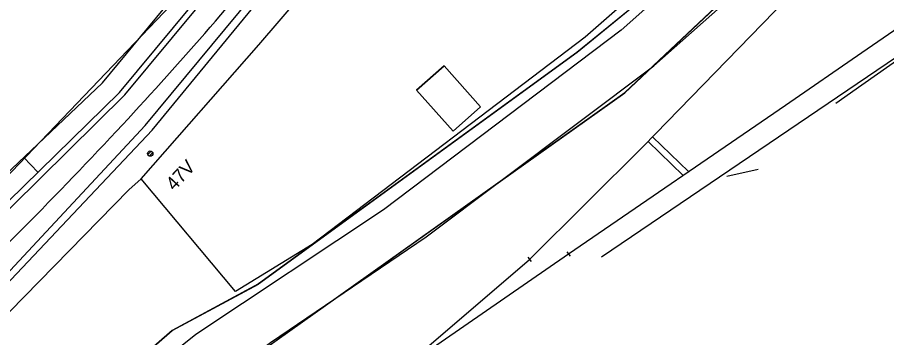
# Model space of a CAD drawing. Extents: x -469926 to -462499, y -1098642 to -1092733.
# Drawn here: x -466078.1 to -465997.7, y -1095865.9 to -1095836.3 of the extents above; entities that cross this region are included whole.
import ezdxf

# ---------------------------------------------------------------- set-up
doc = ezdxf.new("R2010")
doc.units = 0
for name, color, linetype in [('Vrstva 1', 7, 'Continuous'), ('Vrstva 10', 7, 'Continuous'), ('Vrstva 11', 7, 'Continuous'), ('Vrstva 12', 7, 'Continuous'), ('Vrstva 13', 7, 'Continuous'), ('Vrstva 14', 7, 'Continuous'), ('Vrstva 44', 7, 'Continuous'), ('Vrstva 48', 7, 'Continuous'), ('Vrstva 51', 7, 'Continuous'), ('Vrstva 6', 7, 'Continuous'), ('Vrstva 62', 7, 'Continuous'), ('Vrstva 8', 7, 'Continuous')]:
    doc.layers.add(name, color=color, linetype=linetype)

msp = doc.modelspace()

# ---------------------------------------------------------------- linework, layer by layer
at = {"layer": 'Vrstva 1'}
for p, q in [((-466021.9, -1095843.27), (-466000.91, -1095823.47)), ((-466008.97, -1095825.37), (-466026.33, -1095839.54)), ((-466020.178, -1095848.202), (-466011.387, -1095839.14)), ((-466026.33, -1095839.54), (-466055.77, -1095860.96)), ((-466057.14, -1095868.31), (-466021.9, -1095843.27)), ((-466030.728, -1095858.674), (-466020.178, -1095848.202)), ((-466042.662, -1095868.912), (-466030.728, -1095858.674)), ((-466063.76, -1095865.26), (-466055.77, -1095860.96)), ((-466063.76, -1095865.26), (-466055.77, -1095860.96)), ((-466070.34, -1095870.99), (-466063.76, -1095865.26)), ((-466070.34, -1095870.99), (-466063.76, -1095865.26))]:
    msp.add_line(p, q, dxfattribs=at)
for points in [[(-466000, -1095839.529), (-465985.221, -1095829.328), (-465962.874, -1095813.906), (-465953.38, -1095807.354), (-465936.415, -1095795.65), (-465913.26, -1095779.668), (-465884.906, -1095760.154), (-465864.057, -1095745.674)], [(-466011.387, -1095839.14), (-466002.606, -1095830.089), (-466000, -1095827.38)], [(-466060.373, -1095881.089), (-466050.579, -1095874.372), (-466042.662, -1095868.912), (-466027.104, -1095858.18), (-466007.059, -1095844.401), (-466000, -1095839.529)]]:
    msp.add_lwpolyline(points, dxfattribs=at)
for centre, radius, start, end in [((-466333.691, -1095599.673), 362.207, 317.10272, 320.9385), ((-466389.537, -1095547.782), 438.44, 313.63673, 317.10272)]:
    msp.add_arc(centre, radius, start, end, dxfattribs=at)
msp.add_spline([(-466000, -1095998.7), (-465974.1, -1095990.037), (-465937.433, -1095975.147), (-465901.438, -1095957.096), (-465864.11, -1095934.209), (-465834.84, -1095912.893), (-465823.015, -1095902.786), (-465804.061, -1095886.584), (-465780.982, -1095863.266), (-465775.781, -1095858.01)], degree=3, dxfattribs=at)
at = {"layer": 'Vrstva 10'}
for p, q in [((-466008.97, -1095825.37), (-466026.35, -1095839.53)), ((-466026.35, -1095839.53), (-466055.78, -1095860.95)), ((-466055.78, -1095860.95), (-466063.76, -1095865.26)), ((-466063.76, -1095865.26), (-466070.34, -1095870.99))]:
    msp.add_line(p, q, dxfattribs=at)
msp.add_lwpolyline([(-466057.14, -1095868.31), (-466021.92, -1095843.25), (-466000.94, -1095823.45), (-466000, -1095822.23)], dxfattribs=at)
at = {"layer": 'Vrstva 11'}
for p, q in [((-466066.006, -1095848.987), (-466065.684, -1095848.664)), ((-466065.876, -1095849.122), (-466065.549, -1095848.794))]:
    msp.add_line(p, q, dxfattribs=at)
msp.add_circle((-466065.776, -1095848.895), 0.25, dxfattribs=at)
at = {"layer": 'Vrstva 12'}
for p, q in [((-466055.729, -1095838.842), (-466040.889, -1095821.38)), ((-466009.287, -1095823.808), (-466025.589, -1095838.133)), ((-466025.589, -1095838.133), (-466050.801, -1095857.288)), ((-466066.603, -1095851.233), (-466055.729, -1095838.842)), ((-466057.901, -1095861.642), (-466066.603, -1095851.233)), ((-466057.901, -1095861.642), (-466066.603, -1095851.233)), ((-466050.801, -1095857.288), (-466057.901, -1095861.642)), ((-466050.801, -1095857.288), (-466057.901, -1095861.642))]:
    msp.add_line(p, q, dxfattribs=at)
at = {"layer": 'Vrstva 13'}
for points in [[(-466000.001, -1095814.271), (-466009.793, -1095826.383), (-466022.252, -1095837.464), (-466044.214, -1095854.09), (-466061.577, -1095865.629), (-466069.9, -1095872.305), (-466072.597, -1095875.223), (-466084.54, -1095879.163), (-466099.646, -1095886.963), (-466116.556, -1095897.636), (-466129.354, -1095906.519)], [(-466069.069, -1095887.041), (-466068.74, -1095880.748), (-466062.867, -1095872.536), (-466054.657, -1095866.372), (-466040.261, -1095856.604), (-466019.231, -1095840.77), (-466007.707, -1095830.547), (-466000.001, -1095821.576)]]:
    msp.add_lwpolyline(points, dxfattribs=at)
at = {"layer": 'Vrstva 14'}
msp.add_lwpolyline([(-466035.247, -1095844.566), (-466038.624, -1095840.763), (-466041.159, -1095843.013), (-466037.781, -1095846.817)], close=True, dxfattribs=at)
at = {"layer": 'Vrstva 44'}
msp.add_line((-466089.737, -1095862.199), (-466062.697, -1095833.926), dxfattribs=at)
at = {"layer": 'Vrstva 48'}
msp.add_line((-466077.464, -1095849.244), (-466076.158, -1095850.621), dxfattribs=at)
msp.add_line((-466077.464, -1095849.244), (-466076.158, -1095850.621), dxfattribs=at)
at = {"layer": 'Vrstva 51'}
msp.add_line((-466024.074, -1095858.429), (-465898.583, -1095773.292), dxfattribs=at)
at = {"layer": 'Vrstva 6'}
msp.add_lwpolyline([(-466041.159, -1095843.013), (-466038.624, -1095840.763), (-466035.247, -1095844.566), (-466037.781, -1095846.816)], close=True, dxfattribs=at)
at = {"layer": 'Vrstva 62'}
for p, q in [((-466002.412, -1095844.241), (-466000, -1095842.543)), ((-466019.341, -1095847.339), (-466016.02, -1095850.561)), ((-466019.759, -1095847.77), (-466016.525, -1095850.908))]:
    msp.add_line(p, q, dxfattribs=at)
for points in [[(-466146.051, -1095907.934), (-466101.273, -1095871.838), (-466070.186, -1095842.338), (-466041.53, -1095807.657), (-466020.369, -1095775.818), (-466000, -1095737.196)], [(-466144.764, -1095908.734), (-466099.567, -1095873.531), (-466068.633, -1095843.256), (-466040.475, -1095809.319), (-466019.375, -1095777.364), (-466000, -1095740.586)], [(-466133.307, -1095901.17), (-466099.465, -1095874.402), (-466068.129, -1095843.473), (-466039.87, -1095809.409), (-466018.382, -1095776.668), (-466000, -1095741.532)], [(-466126.488, -1095901.369), (-466097.622, -1095877.116), (-466083.749, -1095865.078), (-466066.256, -1095846.298), (-466037.827, -1095812.017), (-466016.048, -1095778.961), (-466000, -1095748.805)], [(-466065.598, -1095846.739), (-466037.574, -1095812.593), (-466014.979, -1095778.693), (-466000, -1095750.095)], [(-466000, -1095842.543), (-465961.809, -1095815.656), (-465912.2, -1095781.305), (-465884.525, -1095762.366)], [(-466065.598, -1095846.739), (-466083.388, -1095865.524), (-466097.145, -1095877.447), (-466120.529, -1095896.755), (-466126.488, -1095901.369)], [(-466065.598, -1095846.739), (-466083.388, -1095865.524), (-466097.145, -1095877.447), (-466120.529, -1095896.755), (-466126.488, -1095901.369)], [(-466012.486, -1095850.967), (-466009.589, -1095850.342)], [(-466067.764, -1095852.239), (-466066.603, -1095851.233)], [(-466067.764, -1095852.239), (-466066.603, -1095851.233)], [(-466126.488, -1095901.369), (-466120.436, -1095897.611), (-466099.146, -1095882.217), (-466094.946, -1095878.971), (-466081.554, -1095866.327), (-466067.764, -1095852.239)], [(-466126.488, -1095901.369), (-466120.436, -1095897.611), (-466099.146, -1095882.217), (-466094.946, -1095878.971), (-466081.554, -1095866.327), (-466067.764, -1095852.239)]]:
    msp.add_lwpolyline(points, dxfattribs=at)
at = {"layer": 'Vrstva 8'}
for p, q in [((-466027.259, -1095857.984), (-466026.949, -1095858.376)), ((-466030.881, -1095858.476), (-466030.575, -1095858.872))]:
    msp.add_line(p, q, dxfattribs=at)

# ---------------------------------------------------------------- texts
at = {"layer": 'Vrstva 11'}
msp.add_text('47V', height=1.25, rotation=47.22388, dxfattribs=at).set_placement((-466063.551, -1095852.393))

doc.saveas('drawing.dxf')
